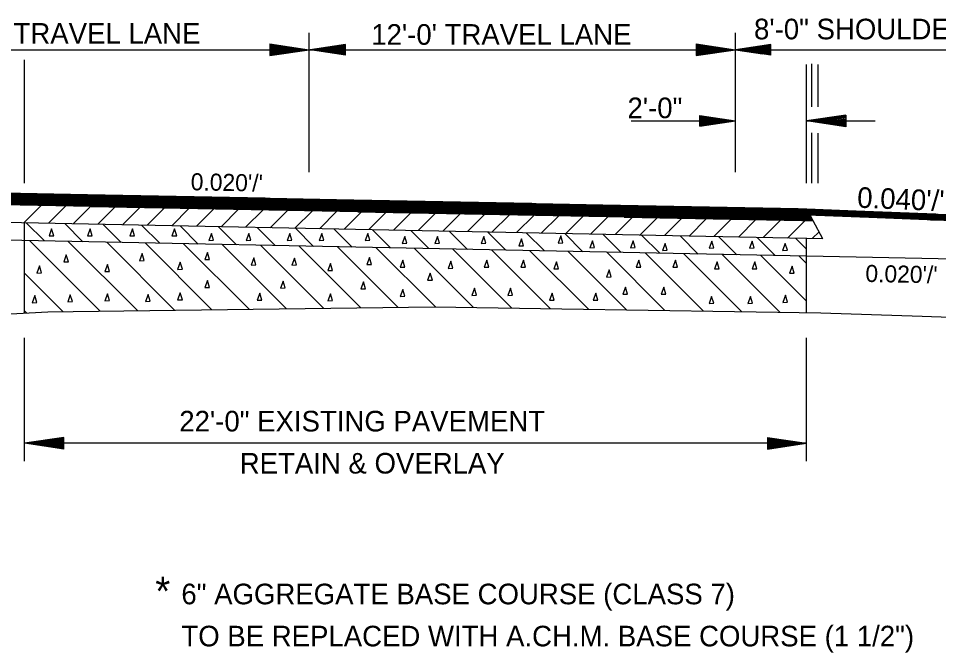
# Model space of a CAD drawing. Extents: x 634177 to 635904, y 289936 to 290970.
# Drawn here: x 635696.84 to 635722.74, y 290391.34 to 290409.18 of the extents above; entities that cross this region are included whole.
import ezdxf

# ---------------------------------------------------------------- set-up
doc = ezdxf.new("R2010")
doc.units = 0
for name, color, linetype in [('1', 7, 'Continuous'), ('4', 7, 'Continuous'), ('7', 7, 'Continuous'), ('Asphalt', 7, 'Continuous'), ('Default', 7, 'Continuous'), ('R_Alt Surface', 7, 'Continuous'), ('R_Exist Surface', 7, 'Continuous'), ('R_Fin Surface', 7, 'Continuous'), ('R_Xsect Slope', 7, 'Continuous')]:
    doc.layers.add(name, color=color, linetype=linetype)

msp = doc.modelspace()

# ---------------------------------------------------------------- linework, layer by layer
at = {"layer": '1'}
for p, q in [((635705.022, 290404.855), (635705.022, 290408.773)), ((635717.02, 290404.855), (635717.02, 290408.773)), ((635693.024, 290408.298), (635717.02, 290408.298)), ((635717.02, 290408.298), (635725.001, 290408.298)), ((635697.018, 290404.55), (635697.018, 290408.017)), ((635719.02, 290404.55), (635719.02, 290407.88)), ((635719.165, 290406.689), (635719.165, 290407.9)), ((635719.344, 290406.689), (635719.344, 290407.884)), ((635714.082, 290406.298), (635717.021, 290406.298)), ((635719.021, 290406.298), (635720.952, 290406.298)), ((635719.165, 290404.55), (635719.165, 290405.96)), ((635719.344, 290404.55), (635719.344, 290405.952)), ((635688.949, 290404.259), (635697.286, 290404.259)), ((635689.449, 290404.249), (635697.786, 290404.249)), ((635689.949, 290404.239), (635698.286, 290404.239)), ((635690.449, 290404.229), (635698.786, 290404.229)), ((635690.949, 290404.219), (635699.286, 290404.219)), ((635691.449, 290404.209), (635699.786, 290404.209)), ((635691.949, 290404.199), (635700.286, 290404.199)), ((635692.449, 290404.189), (635700.786, 290404.189)), ((635692.949, 290404.179), (635701.286, 290404.179)), ((635693.449, 290404.169), (635701.786, 290404.169)), ((635693.949, 290404.159), (635702.286, 290404.159)), ((635694.449, 290404.149), (635702.786, 290404.149)), ((635694.949, 290404.139), (635703.286, 290404.139)), ((635695.449, 290404.129), (635703.786, 290404.129)), ((635695.949, 290404.119), (635704.286, 290404.119)), ((635696.449, 290404.109), (635704.786, 290404.109)), ((635688.892, 290404.094), (635697.222, 290404.094)), ((635689.392, 290404.084), (635697.722, 290404.084)), ((635689.892, 290404.074), (635698.222, 290404.074)), ((635690.392, 290404.064), (635698.722, 290404.064)), ((635690.892, 290404.054), (635699.222, 290404.054)), ((635691.392, 290404.044), (635699.722, 290404.044)), ((635691.892, 290404.034), (635700.222, 290404.034)), ((635692.392, 290404.024), (635700.722, 290404.024)), ((635692.892, 290404.014), (635701.222, 290404.014)), ((635693.392, 290404.004), (635701.722, 290404.004)), ((635693.892, 290403.994), (635702.222, 290403.994)), ((635694.392, 290403.984), (635702.722, 290403.984)), ((635694.892, 290403.974), (635703.222, 290403.974)), ((635695.392, 290403.964), (635703.722, 290403.964)), ((635695.892, 290403.954), (635704.222, 290403.954)), ((635696.392, 290403.944), (635704.722, 290403.944)), ((635696.892, 290403.934), (635705.222, 290403.934)), ((635696.949, 290404.099), (635705.286, 290404.099)), ((635696.998, 290403.432), (635697.488, 290403.922)), ((635697.392, 290403.924), (635705.722, 290403.924)), ((635697.449, 290404.089), (635705.786, 290404.089)), ((635697.691, 290403.418), (635698.181, 290403.908)), ((635697.892, 290403.914), (635706.222, 290403.914)), ((635697.949, 290404.079), (635706.286, 290404.079)), ((635698.384, 290403.404), (635698.874, 290403.894)), ((635698.392, 290403.904), (635706.722, 290403.904)), ((635698.449, 290404.069), (635706.786, 290404.069)), ((635698.892, 290403.894), (635707.222, 290403.894)), ((635698.949, 290404.059), (635707.286, 290404.059)), ((635699.077, 290403.39), (635699.568, 290403.88)), ((635699.392, 290403.884), (635707.722, 290403.884)), ((635699.449, 290404.049), (635707.786, 290404.049)), ((635699.771, 290403.376), (635700.261, 290403.866)), ((635699.892, 290403.874), (635708.222, 290403.874)), ((635699.949, 290404.039), (635708.286, 290404.039)), ((635700.392, 290403.864), (635708.722, 290403.864)), ((635700.449, 290404.029), (635708.786, 290404.029)), ((635700.464, 290403.362), (635700.954, 290403.853)), ((635700.892, 290403.854), (635709.222, 290403.854)), ((635700.949, 290404.019), (635709.286, 290404.019)), ((635701.449, 290404.009), (635709.786, 290404.009)), ((635701.949, 290403.999), (635710.286, 290403.999)), ((635702.449, 290403.989), (635710.786, 290403.989)), ((635702.949, 290403.979), (635711.286, 290403.979)), ((635703.449, 290403.969), (635711.786, 290403.969)), ((635703.949, 290403.959), (635712.286, 290403.959)), ((635704.449, 290403.949), (635712.786, 290403.949)), ((635704.949, 290403.939), (635713.286, 290403.939)), ((635705.449, 290403.929), (635713.786, 290403.929)), ((635705.949, 290403.919), (635714.286, 290403.919)), ((635706.449, 290403.909), (635714.786, 290403.909)), ((635706.949, 290403.899), (635715.286, 290403.899)), ((635707.449, 290403.889), (635715.786, 290403.889)), ((635707.949, 290403.879), (635716.286, 290403.879)), ((635708.449, 290403.869), (635716.786, 290403.869)), ((635708.949, 290403.859), (635717.286, 290403.859)), ((635709.449, 290403.849), (635717.786, 290403.849)), ((635701.157, 290403.349), (635701.647, 290403.839)), ((635701.392, 290403.844), (635709.722, 290403.844)), ((635701.85, 290403.335), (635702.341, 290403.825)), ((635701.892, 290403.834), (635710.222, 290403.834)), ((635702.392, 290403.824), (635710.722, 290403.824)), ((635702.544, 290403.321), (635703.034, 290403.811)), ((635702.892, 290403.814), (635711.222, 290403.814)), ((635703.237, 290403.307), (635703.727, 290403.797)), ((635703.392, 290403.804), (635711.722, 290403.804)), ((635703.892, 290403.794), (635712.222, 290403.794)), ((635703.93, 290403.293), (635704.42, 290403.783)), ((635704.392, 290403.784), (635712.722, 290403.784)), ((635704.623, 290403.279), (635705.114, 290403.769)), ((635704.892, 290403.774), (635713.222, 290403.774)), ((635705.317, 290403.265), (635705.807, 290403.756)), ((635705.392, 290403.764), (635713.722, 290403.764)), ((635705.892, 290403.754), (635714.222, 290403.754)), ((635706.01, 290403.251), (635706.5, 290403.742)), ((635706.392, 290403.744), (635714.722, 290403.744)), ((635706.703, 290403.238), (635707.193, 290403.728)), ((635706.892, 290403.734), (635715.222, 290403.734)), ((635707.392, 290403.724), (635715.722, 290403.724)), ((635707.396, 290403.224), (635707.887, 290403.714)), ((635707.892, 290403.714), (635716.222, 290403.714)), ((635708.09, 290403.21), (635708.58, 290403.7)), ((635708.392, 290403.704), (635716.722, 290403.704)), ((635708.783, 290403.196), (635709.273, 290403.686)), ((635708.892, 290403.694), (635717.222, 290403.694)), ((635709.392, 290403.684), (635717.722, 290403.684)), ((635709.476, 290403.182), (635709.966, 290403.672)), ((635709.892, 290403.674), (635718.222, 290403.674)), ((635709.949, 290403.839), (635718.286, 290403.839)), ((635710.169, 290403.168), (635710.659, 290403.658)), ((635710.392, 290403.664), (635718.722, 290403.664)), ((635710.449, 290403.829), (635718.786, 290403.829)), ((635710.863, 290403.154), (635711.353, 290403.645)), ((635710.892, 290403.654), (635719.121, 290403.654)), ((635710.949, 290403.819), (635719.158, 290403.819)), ((635711.392, 290403.644), (635719.126, 290403.644)), ((635711.449, 290403.809), (635719.408, 290403.809)), ((635711.556, 290403.141), (635712.046, 290403.631)), ((635711.892, 290403.634), (635719.131, 290403.634)), ((635711.949, 290403.799), (635719.657, 290403.799)), ((635712.249, 290403.127), (635712.739, 290403.617)), ((635712.392, 290403.624), (635719.137, 290403.624)), ((635712.449, 290403.789), (635719.907, 290403.789)), ((635712.892, 290403.614), (635719.142, 290403.614)), ((635712.942, 290403.113), (635713.432, 290403.603)), ((635712.949, 290403.779), (635720.157, 290403.779)), ((635713.392, 290403.604), (635719.147, 290403.604)), ((635713.449, 290403.769), (635720.407, 290403.769)), ((635713.892, 290403.594), (635719.153, 290403.594)), ((635713.949, 290403.759), (635720.657, 290403.759)), ((635714.449, 290403.749), (635720.907, 290403.749)), ((635714.949, 290403.739), (635721.157, 290403.739)), ((635715.449, 290403.729), (635721.406, 290403.729)), ((635715.949, 290403.719), (635721.656, 290403.719)), ((635716.449, 290403.709), (635721.906, 290403.709)), ((635716.949, 290403.699), (635722.156, 290403.699)), ((635717.449, 290403.689), (635722.406, 290403.689)), ((635717.949, 290403.679), (635722.656, 290403.679)), ((635718.449, 290403.669), (635722.905, 290403.669)), ((635718.949, 290403.659), (635723.155, 290403.659)), ((635719.283, 290403.649), (635723.405, 290403.649)), ((635719.531, 290403.639), (635723.655, 290403.639)), ((635719.779, 290403.629), (635723.905, 290403.629)), ((635720.027, 290403.619), (635724.155, 290403.619)), ((635720.275, 290403.609), (635724.405, 290403.609)), ((635720.522, 290403.599), (635724.654, 290403.599)), ((635697.063, 290403.43), (635697.573, 290402.92)), ((635698.145, 290403.409), (635698.655, 290402.899)), ((635699.227, 290403.387), (635699.737, 290402.877)), ((635700.31, 290403.365), (635700.82, 290402.855)), ((635701.392, 290403.344), (635701.902, 290402.834)), ((635713.636, 290403.099), (635714.126, 290403.589)), ((635714.329, 290403.085), (635714.819, 290403.575)), ((635714.392, 290403.584), (635719.158, 290403.584)), ((635714.892, 290403.574), (635719.163, 290403.574)), ((635715.022, 290403.071), (635715.512, 290403.561)), ((635715.392, 290403.564), (635719.169, 290403.564)), ((635715.715, 290403.057), (635716.205, 290403.548)), ((635715.892, 290403.554), (635719.174, 290403.554)), ((635716.392, 290403.544), (635719.179, 290403.544)), ((635716.408, 290403.043), (635716.899, 290403.534)), ((635716.892, 290403.534), (635719.185, 290403.534)), ((635717.102, 290403.03), (635717.592, 290403.52)), ((635717.392, 290403.524), (635719.19, 290403.524)), ((635717.795, 290403.016), (635718.285, 290403.506)), ((635717.892, 290403.514), (635719.195, 290403.514)), ((635718.392, 290403.504), (635719.201, 290403.504)), ((635718.488, 290403.002), (635718.978, 290403.492)), ((635718.892, 290403.494), (635719.206, 290403.494)), ((635720.77, 290403.589), (635724.904, 290403.589)), ((635721.018, 290403.579), (635725.001, 290403.579)), ((635721.266, 290403.569), (635725.001, 290403.569)), ((635721.514, 290403.559), (635725.001, 290403.559)), ((635721.762, 290403.549), (635725.001, 290403.549)), ((635722.01, 290403.539), (635725.001, 290403.539)), ((635722.258, 290403.529), (635725.001, 290403.529)), ((635722.505, 290403.519), (635725.001, 290403.519)), ((635702.474, 290403.322), (635702.984, 290402.812)), ((635703.557, 290403.301), (635704.067, 290402.79)), ((635704.639, 290403.279), (635705.149, 290402.769)), ((635705.721, 290403.257), (635706.231, 290402.747)), ((635706.803, 290403.236), (635707.314, 290402.725)), ((635707.886, 290403.214), (635708.396, 290402.704)), ((635708.968, 290403.192), (635709.478, 290402.682)), ((635710.05, 290403.171), (635710.561, 290402.66)), ((635711.133, 290403.149), (635711.643, 290402.639)), ((635712.215, 290403.127), (635712.725, 290402.617)), ((635713.297, 290403.106), (635713.807, 290402.596)), ((635714.38, 290403.084), (635714.89, 290402.574)), ((635719.181, 290402.988), (635719.373, 290403.18)), ((635697.164, 290402.928), (635699.144, 290400.948)), ((635698.246, 290402.907), (635700.191, 290400.962)), ((635699.328, 290402.885), (635701.239, 290400.974)), ((635700.411, 290402.863), (635702.287, 290400.987)), ((635701.493, 290402.842), (635703.335, 290401)), ((635702.575, 290402.82), (635704.383, 290401.012)), ((635715.462, 290403.062), (635715.972, 290402.552)), ((635716.544, 290403.041), (635717.054, 290402.531)), ((635717.626, 290403.019), (635718.137, 290402.509)), ((635718.709, 290402.997), (635719.02, 290402.687)), ((635703.658, 290402.799), (635705.431, 290401.025)), ((635704.74, 290402.777), (635706.479, 290401.038)), ((635705.822, 290402.755), (635707.527, 290401.05)), ((635706.905, 290402.734), (635708.575, 290401.063)), ((635707.987, 290402.712), (635709.652, 290401.047)), ((635709.069, 290402.69), (635710.728, 290401.031)), ((635710.151, 290402.669), (635711.804, 290401.016)), ((635711.234, 290402.647), (635712.881, 290401)), ((635712.316, 290402.625), (635713.958, 290400.983)), ((635713.398, 290402.604), (635715.035, 290400.967)), ((635714.481, 290402.582), (635716.112, 290400.951)), ((635715.563, 290402.56), (635717.189, 290400.934)), ((635716.645, 290402.539), (635718.266, 290400.918)), ((635717.728, 290402.517), (635719.02, 290401.225)), ((635718.81, 290402.495), (635719.02, 290402.286)), ((635697.018, 290402.014), (635698.097, 290400.935)), ((635697.018, 290400.953), (635697.074, 290400.897)), ((635697.018, 290396.728), (635697.018, 290400.193)), ((635719.02, 290396.728), (635719.02, 290400.193)), ((635719.02, 290397.228), (635697.018, 290397.228))]:
    msp.add_line(p, q, dxfattribs=at)
for points in [[(635704.261, 290408.413), (635705.022, 290408.298), (635704.261, 290408.182)], [(635717.78, 290408.413), (635717.02, 290408.298), (635717.78, 290408.182)]]:
    msp.add_lwpolyline(points, close=True, dxfattribs=at)
at = {"layer": '4'}
for points in [[(635697.779, 290403.262), (635697.706, 290403.063), (635697.838, 290403.068), (635697.779, 290403.262)], [(635698.863, 290403.262), (635698.79, 290403.063), (635698.922, 290403.068), (635698.863, 290403.262)], [(635700.05, 290403.262), (635699.977, 290403.063), (635700.109, 290403.068), (635700.05, 290403.262)], [(635701.238, 290403.262), (635701.165, 290403.063), (635701.297, 290403.068), (635701.238, 290403.262)], [(635702.278, 290403.132), (635702.205, 290402.933), (635702.337, 290402.938), (635702.278, 290403.132)], [(635703.326, 290403.132), (635703.253, 290402.933), (635703.385, 290402.938), (635703.326, 290403.132)], [(635704.478, 290403.132), (635704.405, 290402.933), (635704.537, 290402.938), (635704.478, 290403.132)], [(635705.38, 290403.132), (635705.307, 290402.933), (635705.439, 290402.938), (635705.38, 290403.132)], [(635706.673, 290403.132), (635706.6, 290402.933), (635706.732, 290402.938), (635706.673, 290403.132)], [(635707.713, 290403.048), (635707.64, 290402.849), (635707.772, 290402.854), (635707.713, 290403.048)], [(635708.635, 290403.048), (635708.562, 290402.849), (635708.694, 290402.854), (635708.635, 290403.048)], [(635709.937, 290403.048), (635709.864, 290402.849), (635709.996, 290402.854), (635709.937, 290403.048)], [(635710.997, 290402.978), (635710.924, 290402.779), (635711.056, 290402.784), (635710.997, 290402.978)], [(635712.108, 290403.06), (635712.035, 290402.861), (635712.167, 290402.866), (635712.108, 290403.06)], [(635712.995, 290402.926), (635712.922, 290402.727), (635713.054, 290402.732), (635712.995, 290402.926)], [(635714.139, 290402.926), (635714.066, 290402.727), (635714.198, 290402.732), (635714.139, 290402.926)], [(635715.04, 290402.852), (635714.967, 290402.653), (635715.099, 290402.658), (635715.04, 290402.852)], [(635716.355, 290402.917), (635716.282, 290402.718), (635716.414, 290402.723), (635716.355, 290402.917)], [(635717.489, 290402.917), (635717.416, 290402.718), (635717.548, 290402.723), (635717.489, 290402.917)], [(635718.421, 290402.853), (635718.348, 290402.654), (635718.48, 290402.659), (635718.421, 290402.853)], [(635700.322, 290402.563), (635700.249, 290402.364), (635700.381, 290402.369), (635700.322, 290402.563)], [(635702.16, 290402.597), (635702.087, 290402.398), (635702.219, 290402.403), (635702.16, 290402.597)], [(635698.19, 290402.528), (635698.117, 290402.329), (635698.249, 290402.334), (635698.19, 290402.528)], [(635701.397, 290402.32), (635701.324, 290402.121), (635701.456, 290402.126), (635701.397, 290402.32)], [(635703.469, 290402.441), (635703.396, 290402.242), (635703.528, 290402.247), (635703.469, 290402.441)], [(635704.609, 290402.439), (635704.536, 290402.24), (635704.668, 290402.245), (635704.609, 290402.439)], [(635706.718, 290402.454), (635706.645, 290402.255), (635706.777, 290402.26), (635706.718, 290402.454)], [(635707.658, 290402.378), (635707.585, 290402.179), (635707.717, 290402.184), (635707.658, 290402.378)], [(635709.008, 290402.348), (635708.935, 290402.149), (635709.067, 290402.154), (635709.008, 290402.348)], [(635710.025, 290402.378), (635709.952, 290402.179), (635710.084, 290402.184), (635710.025, 290402.378)], [(635711.055, 290402.378), (635710.982, 290402.179), (635711.114, 290402.184), (635711.055, 290402.378)], [(635711.982, 290402.333), (635711.909, 290402.134), (635712.041, 290402.139), (635711.982, 290402.333)], [(635714.302, 290402.378), (635714.229, 290402.179), (635714.361, 290402.184), (635714.302, 290402.378)], [(635715.333, 290402.378), (635715.26, 290402.179), (635715.392, 290402.184), (635715.333, 290402.378)], [(635716.502, 290402.333), (635716.429, 290402.134), (635716.561, 290402.139), (635716.502, 290402.333)], [(635717.564, 290402.333), (635717.491, 290402.134), (635717.623, 290402.139), (635717.564, 290402.333)], [(635697.436, 290402.216), (635697.363, 290402.017), (635697.495, 290402.022), (635697.436, 290402.216)], [(635699.352, 290402.259), (635699.279, 290402.06), (635699.411, 290402.065), (635699.352, 290402.259)], [(635705.626, 290402.287), (635705.553, 290402.088), (635705.685, 290402.093), (635705.626, 290402.287)], [(635713.468, 290402.105), (635713.395, 290401.906), (635713.527, 290401.911), (635713.468, 290402.105)], [(635718.611, 290402.211), (635718.538, 290402.012), (635718.67, 290402.017), (635718.611, 290402.211)], [(635702.16, 290401.808), (635702.087, 290401.609), (635702.219, 290401.614), (635702.16, 290401.808)], [(635704.293, 290401.791), (635704.22, 290401.592), (635704.352, 290401.597), (635704.293, 290401.791)], [(635708.432, 290402.014), (635708.359, 290401.815), (635708.491, 290401.82), (635708.432, 290402.014)], [(635706.551, 290401.771), (635706.478, 290401.572), (635706.61, 290401.577), (635706.551, 290401.771)], [(635707.658, 290401.559), (635707.585, 290401.36), (635707.717, 290401.365), (635707.658, 290401.559)], [(635709.676, 290401.589), (635709.603, 290401.39), (635709.735, 290401.395), (635709.676, 290401.589)], [(635710.686, 290401.589), (635710.613, 290401.39), (635710.745, 290401.395), (635710.686, 290401.589)], [(635713.923, 290401.619), (635713.85, 290401.42), (635713.982, 290401.425), (635713.923, 290401.619)], [(635715, 290401.619), (635714.927, 290401.42), (635715.059, 290401.425), (635715, 290401.619)], [(635697.306, 290401.383), (635697.233, 290401.184), (635697.365, 290401.189), (635697.306, 290401.383)], [(635698.303, 290401.409), (635698.23, 290401.21), (635698.362, 290401.215), (635698.303, 290401.409)], [(635699.352, 290401.435), (635699.279, 290401.236), (635699.411, 290401.241), (635699.352, 290401.435)], [(635700.496, 290401.418), (635700.423, 290401.219), (635700.555, 290401.224), (635700.496, 290401.418)], [(635701.397, 290401.461), (635701.324, 290401.262), (635701.456, 290401.267), (635701.397, 290401.461)], [(635703.634, 290401.452), (635703.561, 290401.253), (635703.693, 290401.258), (635703.634, 290401.452)], [(635705.626, 290401.437), (635705.553, 290401.238), (635705.685, 290401.243), (635705.626, 290401.437)], [(635711.86, 290401.452), (635711.787, 290401.253), (635711.919, 290401.258), (635711.86, 290401.452)], [(635713.087, 290401.452), (635713.014, 290401.253), (635713.146, 290401.258), (635713.087, 290401.452)], [(635716.35, 290401.361), (635716.277, 290401.162), (635716.409, 290401.167), (635716.35, 290401.361)], [(635717.443, 290401.361), (635717.37, 290401.162), (635717.502, 290401.167), (635717.443, 290401.361)], [(635718.429, 290401.392), (635718.356, 290401.193), (635718.488, 290401.198), (635718.429, 290401.392)]]:
    msp.add_lwpolyline(points, dxfattribs=at)
at = {"layer": '7'}
for p, q in [((635703.922, 290408.463), (635705.022, 290408.298)), ((635703.922, 290408.463), (635703.922, 290408.133)), ((635703.922, 290408.435), (635704.838, 290408.298)), ((635703.922, 290408.407), (635704.649, 290408.298)), ((635703.922, 290408.38), (635704.466, 290408.298)), ((635703.922, 290408.351), (635704.28, 290408.298)), ((635703.922, 290408.323), (635704.096, 290408.298)), ((635703.922, 290408.133), (635705.022, 290408.298)), ((635703.922, 290408.244), (635704.28, 290408.298)), ((635703.922, 290408.188), (635704.649, 290408.298)), ((635703.922, 290408.16), (635704.838, 290408.298)), ((635703.922, 290408.216), (635704.466, 290408.298)), ((635703.922, 290408.272), (635704.096, 290408.298)), ((635706.05, 290408.449), (635705.05, 290408.299)), ((635706.05, 290408.149), (635705.05, 290408.299)), ((635706.05, 290408.424), (635705.217, 290408.299)), ((635706.05, 290408.174), (635705.217, 290408.299)), ((635706.05, 290408.398), (635705.389, 290408.299)), ((635706.05, 290408.199), (635705.389, 290408.299)), ((635706.05, 290408.373), (635705.555, 290408.299)), ((635706.05, 290408.224), (635705.555, 290408.299)), ((635706.05, 290408.348), (635705.725, 290408.299)), ((635706.05, 290408.25), (635705.725, 290408.299)), ((635706.05, 290408.322), (635705.892, 290408.299)), ((635706.05, 290408.275), (635705.892, 290408.299)), ((635706.05, 290408.149), (635706.05, 290408.449)), ((635715.918, 290408.464), (635717.018, 290408.299)), ((635715.918, 290408.464), (635715.918, 290408.134)), ((635715.918, 290408.436), (635716.834, 290408.299)), ((635715.918, 290408.408), (635716.645, 290408.299)), ((635715.918, 290408.381), (635716.462, 290408.299)), ((635715.918, 290408.352), (635716.276, 290408.299)), ((635715.918, 290408.324), (635716.092, 290408.299)), ((635715.918, 290408.134), (635717.018, 290408.299)), ((635715.918, 290408.245), (635716.276, 290408.299)), ((635715.918, 290408.189), (635716.645, 290408.299)), ((635715.918, 290408.161), (635716.834, 290408.299)), ((635715.918, 290408.217), (635716.462, 290408.299)), ((635715.918, 290408.273), (635716.092, 290408.299)), ((635718.018, 290408.449), (635717.018, 290408.299)), ((635718.018, 290408.149), (635717.018, 290408.299)), ((635718.018, 290408.424), (635717.185, 290408.299)), ((635718.018, 290408.174), (635717.185, 290408.299)), ((635718.018, 290408.398), (635717.357, 290408.299)), ((635718.018, 290408.199), (635717.357, 290408.299)), ((635718.018, 290408.373), (635717.523, 290408.299)), ((635718.018, 290408.224), (635717.523, 290408.299)), ((635718.018, 290408.348), (635717.693, 290408.299)), ((635718.018, 290408.25), (635717.693, 290408.299)), ((635718.018, 290408.322), (635717.86, 290408.299)), ((635718.018, 290408.275), (635717.86, 290408.299)), ((635718.018, 290408.149), (635718.018, 290408.449)), ((635716.021, 290406.448), (635717.021, 290406.298)), ((635716.021, 290406.148), (635716.021, 290406.448)), ((635720.121, 290406.463), (635719.021, 290406.298)), ((635720.121, 290406.463), (635720.121, 290406.133)), ((635716.021, 290406.423), (635716.854, 290406.298)), ((635716.021, 290406.397), (635716.682, 290406.298)), ((635716.021, 290406.372), (635716.516, 290406.298)), ((635716.021, 290406.347), (635716.346, 290406.298)), ((635716.021, 290406.321), (635716.179, 290406.298)), ((635716.021, 290406.148), (635717.021, 290406.298)), ((635716.021, 290406.249), (635716.346, 290406.298)), ((635716.021, 290406.198), (635716.682, 290406.298)), ((635716.021, 290406.173), (635716.854, 290406.298)), ((635716.021, 290406.223), (635716.516, 290406.298)), ((635716.021, 290406.274), (635716.179, 290406.298)), ((635720.121, 290406.133), (635719.021, 290406.298)), ((635720.121, 290406.435), (635719.205, 290406.298)), ((635720.121, 290406.16), (635719.205, 290406.298)), ((635720.121, 290406.407), (635719.394, 290406.298)), ((635720.121, 290406.188), (635719.394, 290406.298)), ((635720.121, 290406.38), (635719.577, 290406.298)), ((635720.121, 290406.216), (635719.577, 290406.298)), ((635720.121, 290406.351), (635719.763, 290406.298)), ((635720.121, 290406.244), (635719.763, 290406.298)), ((635720.121, 290406.323), (635719.947, 290406.298)), ((635720.121, 290406.272), (635719.947, 290406.298)), ((635698.118, 290397.394), (635697.018, 290397.229)), ((635698.118, 290397.064), (635698.118, 290397.394)), ((635717.92, 290397.393), (635719.02, 290397.228)), ((635717.92, 290397.393), (635717.92, 290397.063)), ((635698.118, 290397.064), (635697.018, 290397.229)), ((635698.118, 290397.366), (635697.202, 290397.229)), ((635698.118, 290397.091), (635697.202, 290397.229)), ((635698.118, 290397.338), (635697.391, 290397.229)), ((635698.118, 290397.119), (635697.391, 290397.229)), ((635698.118, 290397.31), (635697.574, 290397.229)), ((635698.118, 290397.147), (635697.574, 290397.229)), ((635698.118, 290397.282), (635697.761, 290397.229)), ((635698.118, 290397.175), (635697.761, 290397.229)), ((635698.118, 290397.254), (635697.944, 290397.229)), ((635698.118, 290397.203), (635697.944, 290397.229)), ((635717.92, 290397.365), (635718.836, 290397.228)), ((635717.92, 290397.337), (635718.647, 290397.228)), ((635717.92, 290397.309), (635718.464, 290397.228)), ((635717.92, 290397.281), (635718.278, 290397.228)), ((635717.92, 290397.253), (635718.094, 290397.228)), ((635717.92, 290397.063), (635719.02, 290397.228)), ((635717.92, 290397.174), (635718.278, 290397.228)), ((635717.92, 290397.118), (635718.647, 290397.228)), ((635717.92, 290397.09), (635718.836, 290397.228)), ((635717.92, 290397.146), (635718.464, 290397.228)), ((635717.92, 290397.202), (635718.094, 290397.228))]:
    msp.add_line(p, q, dxfattribs=at)
at = {"layer": 'Asphalt'}
for p, q in [((635719.209, 290403.487), (635719.12, 290403.656)), ((635719.478, 290402.982), (635719.209, 290403.487))]:
    msp.add_line(p, q, dxfattribs=at)
at = {"layer": 'Default'}
for p, q in [((635697.018, 290400.894), (635697.018, 290403.45)), ((635719.02, 290400.906), (635719.02, 290403.01))]:
    msp.add_line(p, q, dxfattribs=at)
at = {"layer": 'R_Alt Surface'}
for points in [[(635719.12, 290403.656), (635687.53, 290404.288)], [(635719.209, 290403.487), (635687.53, 290404.121)], [(635719.478, 290402.982), (635687.53, 290403.621)], [(635718.559, 290402.5), (635687.53, 290403.121)], [(635725.03, 290402.371), (635719.03, 290402.491), (635718.088, 290402.51)]]:
    msp.add_lwpolyline(points, dxfattribs=at)
at = {"layer": 'R_Exist Surface'}
msp.add_lwpolyline([(635667.82, 290393.553), (635676.353, 290396.014), (635684.095, 290399.359), (635687.214, 290400.694), (635687.998, 290400.613), (635688.877, 290400.502), (635689.163, 290400.466), (635690.346, 290400.532), (635697.67, 290400.929), (635699.813, 290400.957), (635708.555, 290401.063), (635712.13, 290401.011), (635719.425, 290400.9), (635722.278, 290400.804), (635727.046, 290400.637)], dxfattribs=at)
at = {"layer": 'R_Fin Surface'}
for points in [[(635650.033, 290403.585), (635656.03, 290403.824), (635658.03, 290403.864), (635687.53, 290404.454), (635717.03, 290403.864), (635719.03, 290403.824), (635725.03, 290403.584), (635733.302, 290402.206), (635747.03, 290399.918), (635768.924, 290392.62)], [(635719.121, 290403.654), (635725.001, 290403.419)]]:
    msp.add_lwpolyline(points, dxfattribs=at)

# ---------------------------------------------------------------- texts
at = {"layer": '1'}
for s, height, p in [('12\'-0" TRAVEL LANE', 0.58, (635694.515, 290408.469)), ('8\'-0" SHOULDER', 0.58, (635717.542, 290408.592)), ("12'-0' TRAVEL LANE", 0.58, (635706.772, 290408.439)), ('2\'-0"', 0.58, (635713.982, 290406.374)), ('22\'-0" EXISTING PAVEMENT', 0.58, (635701.37, 290397.561)), ('RETAIN & OVERLAY', 0.58, (635703.071, 290396.377)), ('*', 0.812, (635700.694, 290392.665)), ('6" AGGREGATE BASE COURSE (CLASS 7)', 0.58, (635701.429, 290392.699)), ('TO BE REPLACED WITH A.CH.M. BASE COURSE (1 1/2") ', 0.58, (635701.429, 290391.515))]:
    msp.add_text(s, height=height, dxfattribs=at).set_placement(p)
at = {"layer": 'R_Xsect Slope'}
for s, height, rotation, p in [("0.020'/'", 0.48, 358.8542, (635701.689, 290404.348)), ("0.040'/'", 0.58, 357.708, (635720.437, 290403.857)), ("0.020'/'", 0.48, 358.8542, (635720.673, 290401.769))]:
    msp.add_text(s, height=height, rotation=rotation, dxfattribs=at).set_placement(p)

doc.saveas('drawing.dxf')
